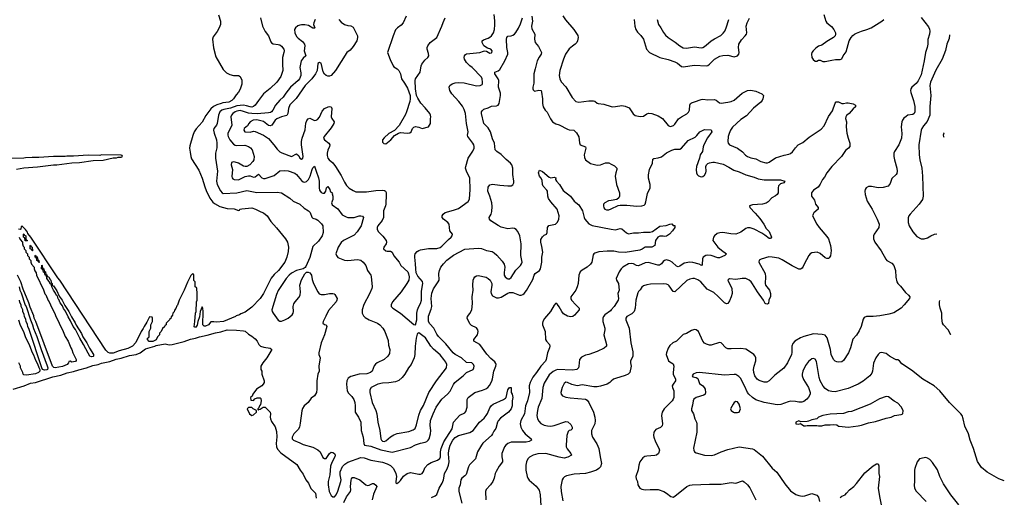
# Model space of a CAD drawing. Header units: inches. Extents: x 1771504 to 1971212, y 471788 to 643615.
# Tile 551 of 587: x 1942840 to 1954758, y 532599 to 538388. Entities that reach past the tile are written whole.
import ezdxf

# ---------------------------------------------------------------- set-up
doc = ezdxf.new("R2010")
doc.units = ezdxf.units.IN
doc.header["$MEASUREMENT"] = 0
doc.layers.add('B9543', color=7, linetype='Continuous')
doc.layers.add('B9553', color=7, linetype='Continuous')

msp = doc.modelspace()

# ---------------------------------------------------------------- linework, layer by layer
at = {"layer": 'B9543', "color": 5}
for points, elevation in [([(1945248, 538448), (1945269, 538370), (1945269, 538330), (1945254, 538290), (1945230, 538245), (1945180, 538180), (1945172, 538150), (1945185, 538045), (1945216, 537936), (1945303, 537783), (1945343, 537743), (1945383, 537723), (1945430, 537711), (1945490, 537711), (1945510, 537698), (1945530, 537654), (1945530, 537608), (1945510, 537544), (1945490, 537510), (1945462, 537478), (1945430, 537430), (1945407, 537410), (1945370, 537387), (1945300, 537380), (1945279, 537370), (1945226, 537354), (1945185, 537335), (1945154, 537306), (1945095, 537225), (1945050, 537145), (1944977, 537063), (1944953, 537027), (1944935, 536985), (1944900, 536860), (1944897, 536830), (1944902, 536782), (1944910, 536730), (1944921, 536700), (1945010, 536563), (1945050, 536466), (1945080, 536360), (1945097, 536317), (1945143, 536223), (1945177, 536177), (1945199, 536159), (1945264, 536124), (1945350, 536100), (1945435, 536095), (1945490, 536074), (1945502, 536078), (1945506, 536090), (1945530, 536095), (1945650, 536106), (1945696, 536090), (1945757, 536057), (1945790, 536047), (1945836, 536010), (1945880, 535940), (1945950, 535864), (1946058, 535730), (1946080, 535690), (1946094, 535630), (1946090, 535578), (1946074, 535510), (1946048, 535450), (1945974, 535350), (1945921, 535299), (1945884, 535256), (1945793, 535070), (1945750, 535009), (1945650, 534904), (1945570, 534845), (1945518, 534822), (1945502, 534810), (1945461, 534799), (1945451, 534790), (1945305, 534730), (1945222, 534722), (1945190, 534728), (1945153, 534727), (1945126, 534690), (1945090, 534675), (1945074, 534674), (1945057, 534690), (1945062, 534850), (1945058, 534890), (1945050, 534906), (1945025, 534850), (1945015, 534785), (1944998, 534730), (1944990, 534686), (1944970, 534658), (1944950, 534666), (1944962, 534730), (1944969, 534831), (1944975, 534850), (1944982, 534970), (1944988, 534990), (1944988, 535070), (1944986, 535130), (1944982, 535142), (1944966, 535150), (1944966, 535210), (1944948, 535228), (1944946, 535290), (1944942, 535302), (1944930, 535306), (1944910, 535286), (1944870, 535206), (1944831, 535110), (1944771, 534990), (1944751, 534929), (1944741, 534919), (1944730, 534886), (1944712, 534868), (1944710, 534846), (1944694, 534830), (1944690, 534806), (1944673, 534787), (1944670, 534766), (1944658, 534762), (1944654, 534750), (1944614, 534710), (1944614, 534690), (1944598, 534682), (1944593, 534667), (1944570, 534646), (1944554, 534610), (1944533, 534587), (1944532, 534568), (1944510, 534546), (1944490, 534508), (1944451, 534489), (1944409, 534489), (1944386, 534510), (1944386, 534530), (1944402, 534538), (1944406, 534550), (1944407, 534607), (1944426, 534650), (1944426, 534690), (1944436, 534704), (1944446, 534730), (1944446, 534770), (1944442, 534782), (1944410, 534786), (1944380, 534720), (1944345, 534670), (1944336, 534644), (1944312, 534610), (1944244, 534476), (1944207, 534430), (1944150, 534402), (1944045, 534375), (1943970, 534348), (1943930, 534345), (1943910, 534353), (1943884, 534384), (1943324, 535230), (1943300, 535260), (1942974, 535754), (1942938, 535798), (1942934, 535814), (1942910, 535846), (1942870, 535886), (1942858, 535882), (1942854, 535850), (1942850, 535846), (1942827, 535847)], 220), ([(1945754, 538410), (1945781, 538310), (1945810, 538245), (1945850, 538190), (1945880, 538120), (1945890, 538107), (1945910, 538096), (1945968, 538088), (1945990, 538081), (1946010, 538067), (1946036, 538030), (1946040, 538010), (1946037, 537990), (1946021, 537930), (1946020, 537850), (1946024, 537770), (1946000, 537700), (1945952, 537630), (1945870, 537552), (1945792, 537490), (1945730, 537410), (1945692, 537350), (1945670, 537334), (1945650, 537329), (1945630, 537331), (1945585, 537345), (1945550, 537350), (1945470, 537344), (1945390, 537316), (1945310, 537299), (1945287, 537290), (1945263, 537270), (1945247, 537230), (1945230, 537130), (1945222, 537110), (1945191, 537070), (1945187, 537050), (1945193, 537013), (1945221, 536930), (1945227, 536890), (1945226, 536834), (1945209, 536770), (1945211, 536709), (1945234, 536550), (1945221, 536430), (1945231, 536390), (1945270, 536313), (1945289, 536289), (1945303, 536283), (1945470, 536289), (1945590, 536316), (1945710, 536292), (1945956, 536296), (1946010, 536290), (1946110, 536226), (1946150, 536187), (1946230, 536150), (1946283, 536103), (1946334, 536070), (1946356, 536050), (1946376, 535995), (1946390, 535983), (1946430, 535970), (1946450, 535956), (1946493, 535913), (1946508, 535890), (1946513, 535810), (1946501, 535770), (1946456, 535704), (1946390, 535638), (1946354, 535506), (1946302, 535398), (1946294, 535386), (1946270, 535370), (1946190, 535347), (1946130, 535314), (1946101, 535290), (1946067, 535250), (1945970, 535105), (1945950, 535057), (1945893, 534870), (1945895, 534850), (1945907, 534830), (1945968, 534748), (1945990, 534735), (1946010, 534735), (1946050, 534750), (1946090, 534772), (1946139, 534810), (1946152, 534830), (1946156, 534850), (1946150, 534910), (1946157, 534943), (1946173, 534970), (1946218, 535022), (1946233, 535050), (1946239, 535090), (1946231, 535170), (1946250, 535235), (1946290, 535306), (1946313, 535327), (1946330, 535327), (1946350, 535321), (1946365, 535305), (1946373, 535290), (1946381, 535241), (1946395, 535190), (1946448, 535088), (1946466, 535066), (1946490, 535058), (1946530, 535057), (1946590, 535069), (1946630, 535070), (1946646, 535065), (1946656, 535056), (1946682, 535010), (1946679, 534990), (1946670, 534967), (1946577, 534863), (1946547, 534793), (1946513, 534730), (1946511, 534710), (1946530, 534695), (1946550, 534690), (1946556, 534670), (1946529, 534570), (1946490, 534470), (1946459, 534350), (1946459, 534330), (1946478, 534290), (1946461, 534190), (1946467, 534130), (1946448, 534090), (1946436, 534010), (1946438, 533910), (1946432, 533868), (1946410, 533830), (1946370, 533799), (1946330, 533750), (1946284, 533710), (1946263, 533677), (1946254, 533646), (1946237, 533497), (1946227, 533450), (1946210, 533420), (1946160, 533370), (1946139, 533330), (1946139, 533310), (1946155, 533290), (1946230, 533260), (1946270, 533238), (1946387, 533207), (1946450, 533176), (1946476, 533150), (1946510, 533083), (1946530, 533068), (1946550, 533071), (1946590, 533131), (1946610, 533145), (1946630, 533144), (1946651, 533130), (1946659, 533110), (1946654, 533090), (1946619, 533021), (1946603, 532977), (1946594, 532870), (1946574, 532790), (1946575, 532750), (1946586, 532670), (1946610, 532622), (1946630, 532606), (1946650, 532605), (1946670, 532630), (1946690, 532675), (1946728, 532790), (1946730, 532810), (1946719, 532870), (1946720, 532910), (1946748, 532972), (1946777, 533003), (1946810, 533025), (1946970, 533081), (1947010, 533078), (1947089, 533049), (1947230, 533025), (1947290, 533007), (1947330, 532985), (1947365, 532950), (1947394, 532890), (1947400, 532850), (1947391, 532790), (1947394, 532774), (1947406, 532766), (1947430, 532783), (1947450, 532805), (1947486, 532854), (1947530, 532890), (1947570, 532902), (1947670, 532880), (1947690, 532880), (1947710, 532890), (1947727, 532913), (1947744, 532956), (1947782, 532998), (1947819, 533021), (1947896, 533050), (1947924, 533070), (1947933, 533090), (1947932, 533150), (1947943, 533190), (1947975, 533270), (1948074, 533430), (1948090, 533510), (1948166, 533594), (1948230, 533624), (1948242, 533638), (1948257, 533690), (1948256, 533784), (1948270, 533809), (1948350, 533868), (1948443, 533897), (1948484, 533916), (1948508, 533932), (1948525, 533955), (1948554, 534006), (1948564, 534036), (1948579, 534130), (1948604, 534190), (1948607, 534210), (1948603, 534223), (1948590, 534241), (1948541, 534281), (1948494, 534334), (1948410, 534450), (1948336, 534490), (1948339, 534510), (1948381, 534570), (1948389, 534610), (1948385, 534630), (1948370, 534653), (1948310, 534683), (1948290, 534700), (1948255, 534770), (1948259, 534790), (1948290, 534826), (1948312, 534870), (1948321, 534950), (1948317, 535030), (1948331, 535110), (1948325, 535170), (1948330, 535230), (1948336, 535250), (1948350, 535271), (1948370, 535285), (1948390, 535288), (1948486, 535266), (1948512, 535252), (1948536, 535230), (1948554, 535190), (1948557, 535170), (1948543, 535090), (1948546, 535070), (1948563, 535043), (1948610, 535018), (1948635, 535015), (1948670, 535023), (1948750, 535074), (1948770, 535081), (1948810, 535081), (1948890, 535050), (1948910, 535048), (1948930, 535056), (1948947, 535070), (1948974, 535106), (1949050, 535241), (1949067, 535293), (1949080, 535310), (1949134, 535350), (1949144, 535370), (1949160, 535450), (1949162, 535510), (1949172, 535570), (1949160, 535640), (1949147, 535690), (1949150, 535722), (1949170, 535758), (1949190, 535778), (1949215, 535790), (1949224, 535810), (1949229, 535870), (1949246, 535894), (1949326, 535910), (1949350, 535932), (1949365, 535970), (1949369, 536010), (1949345, 536090), (1949270, 536180), (1949242, 536222), (1949231, 536250), (1949228, 536308), (1949222, 536322), (1949175, 536370), (1949167, 536390), (1949163, 536443), (1949150, 536470), (1949133, 536490), (1949119, 536530), (1949130, 536562), (1949170, 536546), (1949250, 536479), (1949270, 536473), (1949310, 536479), (1949330, 536471), (1949327, 536450), (1949336, 536430), (1949376, 536390), (1949419, 536319), (1949508, 536250), (1949551, 536190), (1949570, 536171), (1949610, 536145), (1949654, 536070), (1949673, 535990), (1949682, 535970), (1949730, 535915), (1949770, 535893), (1950000, 535850)], 240), ([(1946418, 538390), (1946399, 538350), (1946397, 538330), (1946413, 538290), (1946410, 538285), (1946390, 538284), (1946335, 538315), (1946290, 538324), (1946250, 538325), (1946230, 538323), (1946207, 538313), (1946179, 538290), (1946168, 538270), (1946172, 538230), (1946190, 538185), (1946210, 538162), (1946263, 538123), (1946286, 538090), (1946290, 538070), (1946282, 538010), (1946302, 537950), (1946270, 537922), (1946246, 537890), (1946232, 537810), (1946244, 537744), (1946244, 537710), (1946226, 537670), (1946210, 537650), (1946118, 537570), (1946062, 537498), (1946030, 537449), (1945989, 537411), (1945935, 537350), (1945904, 537290), (1945889, 537271), (1945876, 537264), (1945850, 537257), (1945713, 537247), (1945649, 537249), (1945610, 537255), (1945550, 537276), (1945510, 537285), (1945470, 537279), (1945448, 537270), (1945418, 537250), (1945402, 537230), (1945395, 537210), (1945406, 537110), (1945361, 537010), (1945358, 536990), (1945362, 536970), (1945383, 536930), (1945430, 536877), (1945450, 536866), (1945470, 536863), (1945565, 536865), (1945609, 536849), (1945633, 536833), (1945654, 536810), (1945680, 536730), (1945675, 536690), (1945664, 536670), (1945625, 536630), (1945590, 536610), (1945570, 536608), (1945550, 536613), (1945490, 536648), (1945450, 536662), (1945430, 536665), (1945405, 536655), (1945401, 536630), (1945415, 536570), (1945408, 536488), (1945410, 536470), (1945419, 536459), (1945438, 536450), (1945490, 536447), (1945570, 536486), (1945610, 536496), (1945630, 536494), (1945670, 536479), (1945690, 536483), (1945730, 536514), (1945771, 536471), (1945790, 536462), (1945810, 536463), (1945919, 536501), (1945990, 536555), (1946050, 536561), (1946090, 536555), (1946170, 536527), (1946190, 536510), (1946250, 536439), (1946270, 536423), (1946290, 536420), (1946310, 536427), (1946335, 536450), (1946355, 536490), (1946379, 536570), (1946390, 536593), (1946410, 536611), (1946428, 536550), (1946458, 536470), (1946464, 536430), (1946464, 536350), (1946470, 536321), (1946490, 536295), (1946510, 536284), (1946530, 536286), (1946547, 536310), (1946555, 536350), (1946570, 536365), (1946596, 536330), (1946598, 536310), (1946625, 536285), (1946623, 536277), (1946630, 536250), (1946629, 536210), (1946613, 536170), (1946623, 536143), (1946690, 536096), (1946744, 536024), (1946790, 535997), (1946811, 535991), (1946850, 535989), (1946890, 535992), (1946950, 536009), (1946970, 536010), (1946990, 536007), (1947003, 535990), (1946973, 535890), (1946925, 535815), (1946890, 535778), (1946759, 535710), (1946733, 535687), (1946696, 535630), (1946668, 535550), (1946673, 535530), (1946690, 535506), (1946770, 535474), (1946810, 535470), (1946930, 535481), (1946970, 535473), (1946998, 535450), (1947031, 535410), (1947051, 535350), (1947090, 535291), (1947095, 535275), (1947108, 535150), (1947104, 535130), (1947075, 535065), (1947004, 534936), (1946984, 534870), (1946984, 534830), (1947000, 534800), (1947020, 534780), (1947070, 534750), (1947173, 534710), (1947198, 534690), (1947234, 534650), (1947260, 534610), (1947301, 534499), (1947305, 534445), (1947321, 534390), (1947316, 534344), (1947297, 534310), (1947250, 534270), (1947169, 534231), (1947147, 534213), (1947129, 534191), (1947105, 534130), (1947086, 534114), (1947043, 534097), (1946950, 534091), (1946850, 534063), (1946817, 534043), (1946800, 534010), (1946794, 533970), (1946803, 533890), (1946820, 533860), (1946861, 533821), (1946884, 533784), (1946895, 533750), (1946900, 533710), (1946899, 533630), (1946942, 533570), (1946970, 533510), (1946975, 533410), (1946997, 533330), (1947004, 533250), (1947013, 533233), (1947090, 533218), (1947213, 533173), (1947350, 533148), (1947570, 533202), (1947630, 533234), (1947690, 533254), (1947750, 533266), (1947770, 533275), (1947786, 533290), (1947798, 533310), (1947814, 533370), (1947816, 533410), (1947809, 533470), (1947814, 533530), (1947844, 533610), (1947882, 533690), (1947951, 533789), (1948019, 533850), (1948050, 533886), (1948092, 533968), (1948109, 533991), (1948130, 534012), (1948209, 534071), (1948250, 534111), (1948329, 534150), (1948339, 534170), (1948340, 534190), (1948334, 534210), (1948313, 534230), (1948250, 534232), (1948188, 534290), (1948111, 534331), (1948086, 534350), (1947999, 534459), (1947908, 534550), (1947890, 534575), (1947854, 534650), (1947803, 534703), (1947789, 534729), (1947787, 534793), (1947821, 534879), (1947829, 534910), (1947821, 535010), (1947830, 535073), (1947850, 535127), (1947907, 535210), (1947916, 535230), (1947915, 535310), (1947922, 535350), (1947938, 535390), (1947968, 535430), (1948010, 535474), (1948090, 535535), (1948230, 535607), (1948390, 535619), (1948430, 535613), (1948490, 535591), (1948558, 535578), (1948584, 535564), (1948614, 535534), (1948681, 535461), (1948704, 535424), (1948712, 535390), (1948703, 535323), (1948706, 535290), (1948716, 535270), (1948739, 535250), (1948750, 535246), (1948770, 535249), (1948790, 535264), (1948847, 535353), (1948902, 535410), (1948915, 535430), (1948922, 535450), (1948906, 535530), (1948909, 535670), (1948895, 535770), (1948870, 535820), (1948850, 535843), (1948830, 535857), (1948810, 535861), (1948750, 535853), (1948670, 535874), (1948632, 535892), (1948544, 535950), (1948527, 535970), (1948524, 535990), (1948546, 536030), (1948556, 536064), (1948558, 536122), (1948554, 536170), (1948531, 536250), (1948507, 536310), (1948510, 536358), (1948530, 536387), (1948564, 536395), (1948650, 536382), (1948750, 536373), (1948790, 536376), (1948810, 536387), (1948821, 536410), (1948823, 536430), (1948811, 536510), (1948811, 536590), (1948798, 536630), (1948782, 536650), (1948730, 536692), (1948670, 536754), (1948615, 536790), (1948594, 536810), (1948589, 536890), (1948564, 536944), (1948539, 537030), (1948510, 537076), (1948459, 537130), (1948428, 537252), (1948430, 537270), (1948437, 537283), (1948457, 537303), (1948510, 537319), (1948550, 537340), (1948610, 537343), (1948630, 537350), (1948642, 537370), (1948661, 537470), (1948658, 537498), (1948637, 537570), (1948640, 537650), (1948631, 537671), (1948591, 537730), (1948590, 537750), (1948630, 537769), (1948650, 537785), (1948713, 537890), (1948747, 537970), (1948748, 537990), (1948735, 538050), (1948734, 538150), (1948738, 538170), (1948750, 538187), (1948790, 538191), (1948810, 538199), (1948828, 538212), (1948846, 538234), (1948877, 538283), (1948904, 538336), (1948926, 538410)], 260), ([(1946702, 538390), (1946730, 538357), (1946770, 538328), (1946810, 538316), (1946850, 538312), (1946875, 538295), (1946902, 538250), (1946927, 538190), (1946931, 538170), (1946919, 538130), (1946878, 538062), (1946841, 538019), (1946800, 537990), (1946663, 537770), (1946610, 537712), (1946590, 537704), (1946570, 537704), (1946550, 537711), (1946530, 537727), (1946515, 537755), (1946490, 537859), (1946470, 537870), (1946450, 537856), (1946442, 537770), (1946422, 537730), (1946377, 537670), (1946330, 537628), (1946295, 537590), (1946187, 537433), (1946110, 537354), (1946093, 537310), (1946084, 537250), (1946072, 537228), (1946010, 537212), (1945953, 537187), (1945934, 537170), (1945891, 537110), (1945870, 537101), (1945850, 537105), (1945790, 537152), (1945710, 537173), (1945666, 537170), (1945630, 537148), (1945613, 537130), (1945598, 537102), (1945559, 537070), (1945554, 537050), (1945564, 537030), (1945570, 537027), (1945630, 537023), (1945670, 537035), (1945690, 537034), (1945790, 536989), (1945850, 536948), (1945918, 536870), (1945957, 536817), (1945988, 536788), (1946014, 536774), (1946130, 536730), (1946190, 536761), (1946217, 536737), (1946231, 536710), (1946250, 536697), (1946269, 536710), (1946272, 536730), (1946251, 536870), (1946250, 536910), (1946258, 536950), (1946294, 537054), (1946305, 537135), (1946316, 537164), (1946330, 537188), (1946350, 537195), (1946410, 537167), (1946430, 537169), (1946444, 537176), (1946470, 537205), (1946502, 537278), (1946528, 537310), (1946573, 537333), (1946590, 537336), (1946610, 537330), (1946618, 537310), (1946612, 537210), (1946618, 537190), (1946646, 537150), (1946644, 537130), (1946610, 537076), (1946526, 536970), (1946519, 536950), (1946531, 536930), (1946583, 536890), (1946593, 536870), (1946590, 536850), (1946570, 536806), (1946561, 536770), (1946561, 536741), (1946569, 536709), (1946585, 536690), (1946630, 536653), (1946664, 536610), (1946730, 536500), (1946770, 536418), (1946797, 536377), (1946830, 536347), (1946877, 536317), (1946910, 536303), (1946930, 536300), (1947037, 536303), (1947150, 536318), (1947230, 536322), (1947256, 536316), (1947268, 536308), (1947274, 536294), (1947277, 536270), (1947273, 536150), (1947269, 536130), (1947244, 536070), (1947244, 535990), (1947228, 535952), (1947177, 535890), (1947168, 535870), (1947168, 535850), (1947181, 535821), (1947234, 535766), (1947274, 535710), (1947279, 535690), (1947276, 535670), (1947248, 535630), (1947242, 535610), (1947270, 535586), (1947290, 535581), (1947330, 535581), (1947349, 535569), (1947367, 535527), (1947433, 535450), (1947454, 535410), (1947539, 535330), (1947548, 535308), (1947555, 535270), (1947549, 535230), (1947527, 535190), (1947456, 535090), (1947354, 534970), (1947336, 534930), (1947337, 534910), (1947343, 534903), (1947356, 534890), (1947449, 534830), (1947610, 534695), (1947630, 534691), (1947648, 534750), (1947648, 534830), (1947655, 534870), (1947670, 534910), (1947691, 534949), (1947703, 534990), (1947703, 535097), (1947720, 535190), (1947715, 535215), (1947659, 535279), (1947641, 535321), (1947634, 535370), (1947633, 535430), (1947621, 535510), (1947622, 535530), (1947629, 535550), (1947650, 535579), (1947670, 535592), (1947690, 535598), (1947790, 535616), (1947890, 535616), (1947930, 535627), (1947950, 535641), (1948030, 535724), (1948061, 535750), (1948076, 535770), (1948077, 535790), (1948048, 535828), (1948038, 535910), (1948024, 535930), (1947968, 535970), (1947955, 535990), (1947954, 536010), (1947965, 536030), (1947990, 536050), (1948090, 536079), (1948150, 536101), (1948270, 536184), (1948286, 536214), (1948293, 536330), (1948288, 536468), (1948247, 536550), (1948238, 536590), (1948239, 536610), (1948267, 536710), (1948326, 536794), (1948341, 536830), (1948342, 536850), (1948338, 536870), (1948327, 536890), (1948263, 536970), (1948260, 536990), (1948267, 537030), (1948266, 537050), (1948250, 537130), (1948237, 537250), (1948219, 537299), (1948199, 537339), (1948156, 537396), (1948070, 537490), (1948048, 537530), (1948039, 537570), (1948048, 537590), (1948075, 537610), (1948110, 537623), (1948150, 537627), (1948222, 537622), (1948370, 537585), (1948412, 537588), (1948437, 537603), (1948442, 537610), (1948444, 537630), (1948439, 537670), (1948431, 537690), (1948315, 537810), (1948287, 537830), (1948250, 537867), (1948223, 537910), (1948219, 537930), (1948224, 537950), (1948235, 537965), (1948250, 537973), (1948410, 537988), (1948453, 538007), (1948470, 538009), (1948490, 538004), (1948530, 537983), (1948550, 537984), (1948557, 537990), (1948559, 538010), (1948541, 538030), (1948502, 538042), (1948457, 538070), (1948436, 538110), (1948437, 538130), (1948455, 538145), (1948510, 538162), (1948530, 538174), (1948550, 538192), (1948575, 538230), (1948588, 538270), (1948593, 538327), (1948593, 538373), (1948583, 538450)], 280), ([(1947517, 538430), (1947483, 538350), (1947459, 538321), (1947414, 538290), (1947390, 538265), (1947359, 538190), (1947294, 537990), (1947325, 537905), (1947361, 537830), (1947370, 537815), (1947410, 537791), (1947430, 537770), (1947450, 537730), (1947461, 537670), (1947498, 537618), (1947536, 537556), (1947565, 537470), (1947568, 537430), (1947563, 537397), (1947524, 537270), (1947510, 537239), (1947433, 537107), (1947375, 537045), (1947310, 537009), (1947250, 536954), (1947231, 536930), (1947230, 536905), (1947246, 536886), (1947270, 536885), (1947332, 536930), (1947376, 536984), (1947426, 537014), (1947450, 537019), (1947530, 537013), (1947562, 537018), (1947577, 537030), (1947596, 537070), (1947610, 537084), (1947630, 537094), (1947670, 537087), (1947710, 537067), (1947790, 537091), (1947811, 537129), (1947812, 537188), (1947816, 537210), (1947814, 537230), (1947804, 537250), (1947750, 537320), (1947696, 537376), (1947658, 537438), (1947644, 537470), (1947631, 537551), (1947628, 537650), (1947633, 537670), (1947687, 537750), (1947698, 537830), (1947707, 537850), (1947744, 537896), (1947782, 537930), (1947792, 537948), (1947790, 537977), (1947772, 538030), (1947772, 538050), (1947780, 538070), (1947810, 538110), (1947890, 538170), (1947950, 538310), (1947965, 538355), (1947992, 538410)], 320), ([(1949040, 538430), (1949047, 538370), (1949036, 538310), (1949038, 538278), (1949076, 538210), (1949071, 538150), (1949081, 538110), (1949121, 538061), (1949156, 537990), (1949151, 537970), (1949126, 537934), (1949104, 537890), (1949081, 537790), (1949062, 537730), (1949063, 537617), (1949051, 537570), (1949051, 537550), (1949056, 537536), (1949070, 537523), (1949125, 537535), (1949151, 537530), (1949158, 537510), (1949168, 537430), (1949168, 537370), (1949176, 537330), (1949202, 537290), (1949225, 537265), (1949264, 537184), (1949290, 537150), (1949330, 537125), (1949370, 537114), (1949470, 537062), (1949490, 537054), (1949549, 537049), (1949578, 537018), (1949607, 536967), (1949616, 536896), (1949624, 536870), (1949688, 536848), (1949692, 536830), (1949672, 536750), (1949677, 536717), (1949690, 536690), (1949750, 536646), (1949830, 536623), (1949870, 536627), (1949930, 536653), (1949970, 536653), (1950000, 536638)], 260), ([(1949416, 538436), (1949446, 538386), (1949548, 538270), (1949596, 538196), (1949599, 538170), (1949593, 538130), (1949583, 538110), (1949565, 538090), (1949530, 538068), (1949490, 538033), (1949445, 537970), (1949421, 537910), (1949377, 537770), (1949370, 537710), (1949380, 537670), (1949396, 537636), (1949450, 537572), (1949526, 537446), (1949570, 537397), (1949610, 537388), (1949730, 537406), (1949786, 537406), (1949801, 537401), (1949830, 537375), (1949842, 537370), (1949910, 537363), (1950000, 537336)], 280), ([(1942802, 536578), (1942890, 536593), (1943056, 536604), (1943250, 536627), (1943290, 536627), (1943470, 536651), (1943565, 536655), (1943730, 536681), (1943850, 536686), (1943973, 536713), (1944010, 536714), (1944030, 536722), (1944070, 536722), (1944086, 536730), (1944082, 536742), (1944070, 536746), (1943830, 536749), (1943810, 536742), (1943670, 536744), (1943490, 536734), (1943410, 536734), (1943390, 536729), (1943250, 536729), (1943070, 536719), (1942990, 536719), (1942910, 536715), (1942889, 536709), (1942510, 536702)], 220), ([(1950000, 536198), (1949968, 536192), (1949921, 536170), (1949908, 536152), (1949905, 536130), (1949909, 536109), (1949922, 536090), (1949943, 536083), (1949970, 536083), (1950000, 536096)], 260), ([(1942834, 535750), (1942844, 535724), (1942874, 535690), (1942874, 535670), (1942884, 535644), (1942894, 535630), (1942894, 535610), (1942914, 535590), (1942914, 535570), (1942934, 535550), (1942934, 535530), (1942954, 535510), (1942954, 535490), (1942974, 535470), (1942974, 535450), (1942984, 535424), (1943014, 535390), (1943014, 535370), (1943024, 535344), (1943040, 535320), (1943042, 535290), (1943130, 535114), (1943146, 535066), (1943155, 535055), (1943186, 534986), (1943198, 534970), (1943211, 534931), (1943270, 534814), (1943278, 534790), (1943311, 534730), (1943325, 534690), (1943358, 534630), (1943391, 534550), (1943425, 534490), (1943458, 534410), (1943471, 534391), (1943485, 534350), (1943525, 534270), (1943525, 534250), (1943510, 534245), (1943470, 534239), (1943450, 534248), (1943434, 534246), (1943432, 534230), (1943413, 534210), (1943357, 534183), (1943269, 534169), (1943254, 534174), (1943239, 534190), (1943036, 534730), (1943017, 534770), (1943010, 534798), (1942965, 534905), (1942950, 534958), (1942881, 535121), (1942853, 535210), (1942815, 535290)], 220), ([(1950000, 535582), (1949950, 535583), (1949850, 535574), (1949801, 535559), (1949789, 535551), (1949782, 535538), (1949764, 535450), (1949750, 535425), (1949710, 535387), (1949648, 535352), (1949625, 535330), (1949609, 535291), (1949599, 535190), (1949588, 535150), (1949571, 535109), (1949512, 535030), (1949511, 535010), (1949518, 534990), (1949570, 534930), (1949614, 534890), (1949613, 534870), (1949555, 534805), (1949535, 534790), (1949510, 534785), (1949470, 534793), (1949423, 534823), (1949402, 534850), (1949370, 534909), (1949350, 534937), (1949330, 534952), (1949310, 534929), (1949267, 534853), (1949192, 534768), (1949173, 534730), (1949168, 534710), (1949170, 534690), (1949200, 534610), (1949206, 534510), (1949215, 534490), (1949253, 534450), (1949256, 534430), (1949252, 534410), (1949230, 534350), (1949213, 534270), (1949204, 534250), (1949150, 534187), (1949097, 534110), (1949050, 534056), (1949018, 533990), (1949007, 533950), (1949011, 533869), (1948987, 533770), (1948964, 533710), (1948950, 533612), (1948908, 533530), (1948897, 533490), (1948905, 533450), (1948928, 533408), (1948959, 533370), (1949031, 533310), (1949037, 533290), (1949005, 533275), (1948971, 533269), (1948790, 533266), (1948750, 533252), (1948723, 533230), (1948708, 533210), (1948678, 533130), (1948676, 533090), (1948686, 533050), (1948683, 533030), (1948642, 532978), (1948606, 532914), (1948597, 532890), (1948584, 532830), (1948567, 532790), (1948540, 532750), (1948487, 532693), (1948478, 532670), (1948484, 532570)], 240), ([(1942832, 535152), (1942842, 535110), (1942857, 535077), (1942906, 534926), (1942918, 534910), (1942971, 534750), (1942996, 534690), (1943007, 534647), (1943046, 534550), (1943099, 534390), (1943173, 534193), (1943179, 534170), (1943177, 534150), (1943170, 534145), (1943142, 534142), (1943118, 534150), (1943108, 534168), (1942955, 534635), (1942938, 534670), (1942935, 534695), (1942918, 534730), (1942915, 534755), (1942898, 534790), (1942895, 534815), (1942878, 534850), (1942878, 534870), (1942858, 534910), (1942858, 534930), (1942840, 534960), (1942838, 534990)], 220), ([(1950000, 534871), (1949990, 534860), (1949923, 534810), (1949907, 534790), (1949899, 534770), (1949898, 534730), (1949923, 534650), (1949924, 534630), (1949912, 534570), (1949943, 534450), (1949943, 534430), (1949915, 534405), (1949830, 534365), (1949730, 534330), (1949690, 534324), (1949641, 534299), (1949616, 534270), (1949610, 534190), (1949604, 534170), (1949583, 534150), (1949530, 534139), (1949350, 534147), (1949330, 534142), (1949296, 534124), (1949250, 534083), (1949190, 533981), (1949174, 533930), (1949162, 533798), (1949117, 533690), (1949107, 533650), (1949100, 533590), (1949108, 533550), (1949123, 533523), (1949150, 533496), (1949190, 533473), (1949230, 533464), (1949270, 533461), (1949310, 533468), (1949450, 533517), (1949474, 533514), (1949510, 533480), (1949527, 533450), (1949526, 533430), (1949510, 533412), (1949492, 533408), (1949481, 533399), (1949470, 533374), (1949463, 533350), (1949454, 533230), (1949456, 533210), (1949465, 533185), (1949511, 533130), (1949518, 533110), (1949475, 533085), (1949430, 533075), (1949370, 533086), (1949210, 533129), (1949110, 533126), (1949054, 533110), (1949012, 533088), (1948990, 533066), (1948974, 533030), (1948968, 532990), (1948968, 532930), (1948983, 532850), (1948991, 532830), (1949007, 532807), (1949090, 532735), (1949126, 532686), (1949142, 532630), (1949152, 532432)], 260), ([(1942825, 534750), (1942847, 534687), (1942885, 534610), (1942906, 534550), (1942958, 534438), (1942990, 534354), (1943006, 534326), (1943030, 534262), (1943056, 534216), (1943070, 534174), (1943085, 534150), (1943083, 534130), (1943067, 534110), (1943030, 534095), (1942921, 534081), (1942890, 534084), (1942882, 534090), (1942878, 534110), (1942849, 534169), (1942848, 534190), (1942828, 534230)], 220), ([(1942761, 533910), (1942893, 533950), (1942970, 533981), (1943030, 533992), (1943241, 534059), (1943339, 534081), (1943413, 534107), (1943490, 534123), (1943554, 534146), (1943650, 534169), (1943725, 534195), (1943790, 534208), (1943830, 534225), (1943930, 534245), (1944007, 534273), (1944070, 534284), (1944170, 534320), (1944249, 534330), (1944298, 534350), (1944363, 534397), (1944477, 534430), (1944490, 534438), (1944601, 534459), (1944651, 534449), (1944685, 534450), (1944829, 534489), (1944906, 534515), (1944970, 534528), (1945015, 534545), (1945110, 534564), (1945210, 534593), (1945276, 534604), (1945350, 534628), (1945466, 534626), (1945550, 534618), (1945570, 534613), (1945610, 534576), (1945650, 534554), (1945690, 534522), (1945716, 534490), (1945733, 534453), (1945753, 534433), (1945797, 534417), (1945870, 534407), (1945891, 534390), (1945830, 534289), (1945783, 534230), (1945759, 534190), (1945758, 534150), (1945771, 534130), (1945771, 534090), (1945799, 534010), (1945799, 533990), (1945787, 533970), (1945769, 533951), (1945706, 533910), (1945662, 533850), (1945653, 533827), (1945634, 533810), (1945638, 533778), (1945670, 533774), (1945687, 533793), (1945716, 533804), (1945750, 533805), (1945758, 533798), (1945762, 533770), (1945754, 533726), (1945744, 533710), (1945736, 533684), (1945722, 533670), (1945722, 533662), (1945730, 533654), (1945735, 533665), (1945750, 533667), (1945776, 533684), (1945789, 533690), (1945810, 533691), (1945871, 533630), (1945877, 533610), (1945873, 533570), (1945876, 533550), (1945890, 533518), (1945933, 533453), (1945950, 533398), (1945953, 533333), (1945944, 533250), (1945950, 533210), (1945962, 533182), (1946000, 533140), (1946196, 532996), (1946234, 532930), (1946270, 532880), (1946304, 532810), (1946335, 532770), (1946365, 532705), (1946420, 532650), (1946430, 532590)], 220), ([(1950000, 534005), (1949982, 533990), (1949950, 533970), (1949870, 533947), (1949830, 533939), (1949790, 533939), (1949650, 533963), (1949590, 533952), (1949570, 533953), (1949525, 533965), (1949470, 533990), (1949450, 533993), (1949430, 533978), (1949405, 533930), (1949390, 533870), (1949396, 533850), (1949411, 533830), (1949450, 533814), (1949505, 533805), (1949689, 533789), (1949710, 533775), (1949728, 533748), (1949787, 533630), (1949803, 533570), (1949806, 533530), (1949801, 533490), (1949763, 533410), (1949763, 533370), (1949774, 533330), (1949826, 533246), (1949852, 533190), (1949865, 533090), (1949883, 533010), (1949870, 532968), (1949850, 532948), (1949820, 532930), (1949750, 532904), (1949690, 532888), (1949550, 532878), (1949460, 532860), (1949433, 532847), (1949418, 532830), (1949408, 532810), (1949397, 532770), (1949392, 532730), (1949393, 532670), (1949415, 532555)], 280), ([(1947823, 532597), (1947870, 532616), (1947890, 532632), (1947916, 532710), (1947952, 532770), (1947970, 532810), (1947976, 532830), (1947983, 532890), (1948015, 532945), (1948032, 532988), (1948039, 533030), (1948032, 533128), (1948036, 533170), (1948051, 533230), (1948081, 533290), (1948110, 533325), (1948150, 533349), (1948290, 533384), (1948330, 533409), (1948404, 533510), (1948461, 533559), (1948488, 533592), (1948503, 533617), (1948530, 533683), (1948550, 533712), (1948570, 533730), (1948695, 533785), (1948720, 533800), (1948729, 533811), (1948750, 533902), (1948770, 533932), (1948790, 533932), (1948791, 533870), (1948803, 533850), (1948810, 533810), (1948802, 533770), (1948802, 533710), (1948790, 533670), (1948756, 533630), (1948661, 533559), (1948633, 533527), (1948622, 533510), (1948605, 533435), (1948579, 533401), (1948565, 533370), (1948551, 533350), (1948446, 533254), (1948429, 533231), (1948382, 533150), (1948356, 533064), (1948286, 532994), (1948274, 532970), (1948245, 532875), (1948230, 532858), (1948190, 532830), (1948180, 532810), (1948171, 532750), (1948157, 532710), (1948157, 532670), (1948192, 532530)], 220), ([(1946763, 532537), (1946795, 532605), (1946844, 532670), (1946848, 532690), (1946846, 532730), (1946851, 532809), (1946856, 532824), (1946865, 532835), (1946870, 532839), (1946890, 532838), (1946958, 532810), (1947030, 532751), (1947050, 532743), (1947070, 532745), (1947110, 532767), (1947126, 532766), (1947150, 532746), (1947161, 532730), (1947122, 532638), (1947108, 532570)], 220)]:
    msp.add_lwpolyline(points, dxfattribs=dict(at, elevation=elevation))
for points, elevation in [([(1942930, 535706), (1942907, 535707), (1942902, 535742), (1942886, 535750), (1942886, 535790), (1942890, 535794), (1942898, 535778), (1942914, 535770), (1942914, 535730), (1942918, 535718), (1942934, 535710)], 220), ([(1942990, 535586), (1942982, 535602), (1942966, 535610), (1942966, 535650), (1942970, 535654), (1942978, 535638), (1942992, 535632), (1942994, 535586)], 220), ([(1943070, 535446), (1943062, 535462), (1943046, 535470), (1943042, 535502), (1943026, 535510), (1943026, 535530), (1943030, 535534), (1943038, 535518), (1943050, 535514), (1943058, 535478), (1943072, 535470), (1943074, 535446)], 220), ([(1943242, 535162), (1943250, 535162), (1943290, 535102), (1943317, 535037), (1943356, 534990), (1943385, 534925), (1943436, 534850), (1943466, 534786), (1943513, 534713), (1943524, 534684), (1943590, 534585), (1943605, 534545), (1943653, 534473), (1943685, 534405), (1943734, 534330), (1943734, 534310), (1943730, 534307), (1943710, 534301), (1943690, 534309), (1943667, 534347), (1943613, 534453), (1943567, 534527), (1943514, 534634), (1943489, 534669), (1943457, 534737), (1943426, 534786), (1943394, 534854), (1943369, 534889), (1943359, 534919), (1943330, 534958), (1943315, 534995), (1943305, 535005), (1943296, 535036), (1943285, 535045), (1943275, 535075), (1943249, 535109), (1943228, 535150), (1943222, 535182), (1943210, 535186), (1943195, 535215), (1943168, 535250), (1943166, 535286), (1943148, 535290), (1943142, 535322), (1943128, 535328), (1943122, 535362), (1943106, 535370), (1943107, 535413), (1943112, 535410), (1943118, 535378), (1943132, 535370), (1943138, 535338), (1943152, 535330), (1943158, 535298), (1943170, 535294), (1943174, 535274), (1943192, 535270), (1943205, 535245), (1943218, 535230), (1943222, 535202), (1943232, 535190), (1943234, 535170)], 220), ([(1947670, 534594), (1947654, 534586), (1947650, 534578), (1947639, 534530), (1947625, 534430), (1947624, 534330), (1947615, 534290), (1947577, 534210), (1947545, 534170), (1947502, 534090), (1947470, 534050), (1947430, 534016), (1947390, 533998), (1947310, 533987), (1947230, 533984), (1947175, 533970), (1947096, 533930), (1947078, 533902), (1947077, 533870), (1947106, 533750), (1947152, 533652), (1947165, 533610), (1947174, 533510), (1947198, 533410), (1947213, 533310), (1947220, 533290), (1947230, 533279), (1947250, 533275), (1947270, 533284), (1947327, 533333), (1947370, 533357), (1947410, 533371), (1947550, 533397), (1947604, 533416), (1947626, 533434), (1947644, 533476), (1947670, 533593), (1947692, 533650), (1947726, 533714), (1947791, 533870), (1947885, 534010), (1948007, 534170), (1948011, 534210), (1947998, 534238), (1947976, 534270), (1947928, 534328), (1947850, 534396), (1947817, 534430), (1947752, 534532)], 280), ([(1945650, 533686), (1945610, 533686), (1945594, 533670), (1945622, 533610), (1945650, 533592), (1945670, 533598), (1945708, 533630), (1945706, 533650), (1945666, 533670)], 220)]:
    msp.add_lwpolyline(points, close=True, dxfattribs=dict(at, elevation=elevation))
at = {"layer": 'B9553', "color": 5}
for points, elevation in [([(1950278, 538390), (1950284, 538310), (1950297, 538270), (1950317, 538237), (1950357, 538197), (1950389, 538150), (1950427, 538030), (1950463, 537990), (1950590, 537928), (1950690, 537906), (1950770, 537878), (1950801, 537861), (1950850, 537820), (1950870, 537815), (1951010, 537838), (1951150, 537827), (1951170, 537833), (1951190, 537849), (1951249, 537911), (1951314, 537946), (1951350, 537955), (1951410, 537959), (1951490, 537938), (1951530, 537948), (1951543, 537970), (1951548, 537990), (1951541, 538050), (1951546, 538090), (1951576, 538144), (1951622, 538190), (1951637, 538210), (1951640, 538230), (1951633, 538310), (1951645, 538350), (1951674, 538406)], 320), ([(1953750, 538415), (1953839, 538299), (1953853, 538273), (1953857, 538250), (1953853, 538210), (1953833, 538147), (1953832, 538092), (1953825, 538050), (1953805, 537990), (1953789, 537889), (1953750, 537720), (1953715, 537645), (1953690, 537615), (1953639, 537570), (1953625, 537550), (1953623, 537530), (1953627, 537507), (1953658, 537410), (1953676, 537336), (1953677, 537270), (1953667, 537250), (1953650, 537239), (1953591, 537229), (1953570, 537216), (1953544, 537196), (1953524, 537170), (1953517, 537150), (1953510, 537090), (1953517, 537010), (1953512, 536950), (1953482, 536870), (1953428, 536792), (1953419, 536770), (1953421, 536730), (1953429, 536691), (1953458, 536590), (1953462, 536550), (1953456, 536524), (1953450, 536510), (1953397, 536463), (1953377, 536403), (1953351, 536369), (1953293, 536353), (1953230, 536350), (1953150, 536366), (1953114, 536366), (1953087, 536350), (1953075, 536330), (1953070, 536310), (1953076, 536270), (1953100, 536190), (1953158, 536090), (1953220, 535970), (1953242, 535910), (1953238, 535870), (1953182, 535790), (1953175, 535770), (1953176, 535730), (1953190, 535690), (1953268, 535588), (1953324, 535484), (1953337, 535470), (1953396, 535436), (1953419, 535410), (1953440, 535350), (1953447, 535267), (1953458, 535210), (1953469, 535189), (1953500, 535160), (1953562, 535082), (1953599, 535050), (1953613, 535030), (1953612, 535008), (1953547, 534930), (1953509, 534891), (1953423, 534837), (1953362, 534818), (1953250, 534798), (1953170, 534789), (1953090, 534791), (1953063, 534777), (1953050, 534759), (1953026, 534670), (1953003, 534617), (1952970, 534565), (1952926, 534515), (1952896, 534410), (1952872, 534350), (1952810, 534259), (1952790, 534243), (1952750, 534237), (1952730, 534241), (1952709, 534250), (1952689, 534269), (1952664, 534330), (1952653, 534390), (1952613, 534533), (1952590, 534563), (1952552, 534572), (1952450, 534580), (1952330, 534550), (1952290, 534532), (1952224, 534490), (1952198, 534462), (1952188, 534430), (1952186, 534354), (1952181, 534330), (1952134, 534230), (1952090, 534165), (1951982, 534078), (1951910, 534010), (1951885, 533995), (1951850, 533995), (1951790, 534015), (1951768, 534030), (1951738, 534070), (1951726, 534110), (1951724, 534150), (1951731, 534190), (1951750, 534255), (1951751, 534291), (1951744, 534310), (1951728, 534330), (1951650, 534384), (1951630, 534393), (1951570, 534404), (1951450, 534397), (1951410, 534399), (1951389, 534409), (1951330, 534470), (1951310, 534475), (1951210, 534445), (1951190, 534444), (1951154, 534454), (1951128, 534468), (1951108, 534490), (1951056, 534610), (1951030, 534630), (1951010, 534632), (1950970, 534621), (1950910, 534585), (1950869, 534571), (1950790, 534493), (1950747, 534470), (1950710, 534441), (1950690, 534405), (1950670, 534350), (1950666, 534330), (1950695, 534255), (1950710, 534240), (1950750, 534216), (1950759, 534190), (1950748, 534110), (1950751, 534090), (1950780, 534030), (1950780, 534020), (1950779, 534010), (1950749, 533970), (1950739, 533950), (1950742, 533930), (1950756, 533890), (1950759, 533850), (1950756, 533810), (1950750, 533790), (1950737, 533770), (1950642, 533670), (1950617, 533630), (1950610, 533590), (1950622, 533490), (1950616, 533464), (1950595, 533445), (1950539, 533421), (1950514, 533390), (1950513, 533350), (1950517, 533330), (1950537, 533270), (1950577, 533197), (1950586, 533170), (1950573, 533130), (1950550, 533110), (1950530, 533105), (1950430, 533100), (1950406, 533094), (1950382, 533078), (1950348, 533028), (1950336, 532990), (1950328, 532932), (1950299, 532850), (1950303, 532823), (1950318, 532790), (1950321, 532750), (1950345, 532710), (1950370, 532699), (1950410, 532691), (1950470, 532696), (1950570, 532693), (1950636, 532670), (1950671, 532650), (1950721, 532610), (1950750, 532603), (1950770, 532613), (1950916, 532730), (1950950, 532745), (1950978, 532750), (1951190, 532760), (1951330, 532760), (1951450, 532779), (1951510, 532770), (1951590, 532798), (1951610, 532788), (1951650, 532750), (1951676, 532716), (1951750, 532570)], 320), ([(1950555, 538390), (1950572, 538330), (1950600, 538290), (1950631, 538231), (1950659, 538199), (1950690, 538172), (1950775, 538115), (1950829, 538070), (1950870, 538048), (1950910, 538043), (1951010, 538058), (1951090, 538047), (1951110, 538049), (1951130, 538061), (1951176, 538104), (1951210, 538130), (1951250, 538157), (1951325, 538195), (1951357, 538223), (1951376, 538250), (1951393, 538287), (1951423, 538390)], 340), ([(1952574, 538450), (1952596, 538370), (1952610, 538348), (1952666, 538306), (1952696, 538270), (1952715, 538230), (1952716, 538210), (1952709, 538190), (1952690, 538170), (1952610, 538123), (1952550, 538080), (1952510, 538065), (1952478, 538042), (1952445, 538010), (1952430, 537990), (1952424, 537970), (1952427, 537930), (1952443, 537903), (1952470, 537883), (1952490, 537885), (1952510, 537896), (1952530, 537898), (1952561, 537881), (1952590, 537879), (1952670, 537898), (1952715, 537905), (1952770, 537906), (1952790, 537914), (1952809, 537951), (1952843, 537997), (1952882, 538130), (1952903, 538170), (1952924, 538196), (1952946, 538214), (1952970, 538226), (1953030, 538250), (1953093, 538267), (1953145, 538290), (1953277, 538370), (1953298, 538390)], 320), ([(1954093, 538202), (1954090, 538158), (1954062, 538090), (1954047, 538013), (1954005, 537910), (1953930, 537777), (1953863, 537630), (1953857, 537590), (1953868, 537470), (1953855, 537335), (1953855, 537230), (1953826, 537154), (1953779, 537101), (1953760, 537070), (1953753, 537050), (1953722, 536870), (1953727, 536750), (1953736, 536690), (1953759, 536590), (1953769, 536490), (1953778, 536250), (1953766, 536210), (1953729, 536151), (1953618, 536030), (1953602, 536010), (1953593, 535987), (1953593, 535930), (1953606, 535890), (1953650, 535815), (1953701, 535761), (1953750, 535733), (1953790, 535731), (1953830, 535742), (1953870, 535768), (1953912, 535788), (1953940, 535792)], 340), ([(1950000, 537336), (1950010, 537333), (1950050, 537334), (1950130, 537348), (1950170, 537340), (1950218, 537318), (1950266, 537246), (1950290, 537227), (1950310, 537221), (1950350, 537214), (1950390, 537220), (1950432, 537248), (1950450, 537255), (1950490, 537250), (1950570, 537224), (1950622, 537190), (1950690, 537105), (1950715, 537095), (1950730, 537096), (1950753, 537107), (1950770, 537123), (1950815, 537185), (1950850, 537210), (1950914, 537246), (1950935, 537265), (1950948, 537290), (1950950, 537350), (1950958, 537370), (1950970, 537379), (1951010, 537390), (1951090, 537422), (1951110, 537423), (1951170, 537418), (1951250, 537421), (1951270, 537412), (1951310, 537379), (1951330, 537374), (1951410, 537386), (1951450, 537396), (1951490, 537414), (1951584, 537496), (1951648, 537530), (1951690, 537533), (1951750, 537521), (1951824, 537490), (1951843, 537470), (1951836, 537430), (1951828, 537410), (1951813, 537387), (1951724, 537316), (1951636, 537224), (1951570, 537179), (1951470, 537087), (1951444, 537050), (1951426, 537010), (1951414, 536970), (1951410, 536910), (1951414, 536890), (1951430, 536870), (1951530, 536830), (1951590, 536787), (1951627, 536747), (1951650, 536730), (1951690, 536714), (1951750, 536701), (1951810, 536669), (1951870, 536652), (1951890, 536652), (1951910, 536659), (1951990, 536712), (1952095, 536745), (1952150, 536757), (1952170, 536766), (1952194, 536786), (1952230, 536833), (1952265, 536870), (1952319, 536901), (1952395, 536965), (1952540, 537060), (1952578, 537102), (1952630, 537214), (1952678, 537282), (1952710, 537375), (1952723, 537390), (1952753, 537393), (1952790, 537371), (1952810, 537370), (1952850, 537380), (1952870, 537378), (1952930, 537367), (1952956, 537350), (1952958, 537330), (1952930, 537309), (1952879, 537250), (1952850, 537227), (1952838, 537210), (1952834, 537190), (1952848, 537150), (1952843, 537090), (1952853, 537013), (1952867, 536950), (1952888, 536890), (1952887, 536850), (1952871, 536830), (1952836, 536804), (1952787, 536730), (1952670, 536610), (1952611, 536530), (1952582, 536478), (1952556, 536450), (1952530, 536393), (1952504, 536356), (1952450, 536321), (1952424, 536290), (1952426, 536250), (1952459, 536199), (1952471, 536151), (1952506, 536110), (1952506, 536090), (1952454, 536046), (1952443, 536030), (1952437, 536010), (1952488, 535910), (1952516, 535870), (1952610, 535762), (1952630, 535730), (1952654, 535650), (1952664, 535590), (1952653, 535527), (1952638, 535502), (1952630, 535495), (1952610, 535495), (1952590, 535502), (1952530, 535553), (1952492, 535572), (1952430, 535561), (1952410, 535549), (1952394, 535530), (1952334, 535426), (1952318, 535390), (1952310, 535378), (1952290, 535364), (1952270, 535365), (1952190, 535404), (1952070, 535478), (1952030, 535497), (1951950, 535510), (1951908, 535512), (1951814, 535486), (1951790, 535474), (1951788, 535450), (1951864, 535310), (1951869, 535270), (1951864, 535190), (1951867, 535170), (1951915, 535110), (1951930, 535070), (1951929, 535031), (1951907, 534990), (1951903, 534950), (1951890, 534941), (1951870, 534944), (1951865, 534950), (1951843, 534990), (1951769, 535089), (1951710, 535188), (1951693, 535210), (1951670, 535232), (1951630, 535251), (1951587, 535253), (1951510, 535240), (1951431, 535249), (1951419, 535241), (1951413, 535230), (1951420, 535210), (1951452, 535152), (1951460, 535130), (1951466, 535070), (1951454, 535030), (1951430, 534980), (1951410, 534947), (1951395, 534945), (1951370, 534958), (1951295, 535035), (1951242, 535082), (1951161, 535121), (1951084, 535210), (1951050, 535234), (1951010, 535250), (1950990, 535252), (1950950, 535243), (1950915, 535225), (1950770, 535091), (1950750, 535095), (1950702, 535162), (1950690, 535173), (1950670, 535181), (1950630, 535185), (1950476, 535184), (1950430, 535174), (1950390, 535161), (1950372, 535148), (1950350, 535113), (1950330, 535095), (1950322, 535078), (1950299, 534990), (1950288, 534890), (1950276, 534850), (1950250, 534823), (1950190, 534791), (1950177, 534770), (1950179, 534750), (1950216, 534650), (1950237, 534470), (1950262, 534362), (1950260, 534310), (1950232, 534250), (1950232, 534230), (1950243, 534190), (1950226, 534114), (1950218, 534102), (1950204, 534090), (1950170, 534074), (1950050, 534041), (1950029, 534031), (1950000, 534005)], 280), ([(1950000, 536096), (1950086, 536134), (1950110, 536140), (1950190, 536140), (1950310, 536128), (1950370, 536130), (1950399, 536141), (1950410, 536153), (1950420, 536180), (1950440, 536280), (1950470, 536350), (1950471, 536389), (1950452, 536468), (1950451, 536509), (1950463, 536570), (1950499, 536650), (1950504, 536696), (1950514, 536705), (1950570, 536712), (1950610, 536726), (1950670, 536772), (1950732, 536808), (1950770, 536818), (1950830, 536818), (1950850, 536832), (1950930, 536924), (1951015, 536965), (1951037, 536983), (1951074, 537030), (1951130, 537055), (1951210, 537051), (1951216, 537030), (1951166, 536954), (1951121, 536870), (1951113, 536847), (1951106, 536790), (1951078, 536750), (1951070, 536710), (1951034, 536610), (1951029, 536569), (1951032, 536532), (1951042, 536510), (1951057, 536497), (1951090, 536484), (1951110, 536489), (1951130, 536504), (1951144, 536530), (1951148, 536550), (1951146, 536610), (1951155, 536630), (1951170, 536644), (1951190, 536653), (1951230, 536661), (1951250, 536661), (1951356, 536636), (1951422, 536602), (1951483, 536563), (1951550, 536545), (1951630, 536509), (1951730, 536478), (1951779, 536459), (1951850, 536445), (1952048, 536448), (1952102, 536430), (1952091, 536410), (1952050, 536398), (1952026, 536374), (1952020, 536350), (1952021, 536290), (1952010, 536270), (1951990, 536252), (1951943, 536230), (1951898, 536182), (1951876, 536164), (1951830, 536150), (1951710, 536143), (1951672, 536130), (1951678, 536110), (1951743, 536043), (1951797, 535977), (1951846, 535910), (1951876, 535856), (1951910, 535821), (1951939, 535750), (1951930, 535735), (1951910, 535734), (1951858, 535778), (1951822, 535802), (1951729, 535850), (1951684, 535864), (1951650, 535864), (1951630, 535858), (1951568, 535812), (1951510, 535789), (1951449, 535791), (1951351, 535809), (1951314, 535806), (1951284, 535796), (1951250, 535770), (1951238, 535750), (1951231, 535710), (1951290, 535630), (1951333, 535593), (1951397, 535550), (1951376, 535530), (1951310, 535503), (1951290, 535500), (1951210, 535528), (1951170, 535535), (1951144, 535530), (1951114, 535510), (1951104, 535490), (1951100, 535420), (1951094, 535410), (1951091, 535409), (1951065, 535425), (1950990, 535444), (1950950, 535448), (1950885, 535435), (1950830, 535399), (1950810, 535394), (1950790, 535401), (1950737, 535450), (1950710, 535467), (1950670, 535477), (1950646, 535470), (1950630, 535456), (1950610, 535427), (1950586, 535414), (1950566, 535414), (1950450, 535447), (1950410, 535439), (1950330, 535404), (1950308, 535408), (1950270, 535428), (1950250, 535433), (1950211, 535430), (1950141, 535390), (1950121, 535370), (1950097, 535330), (1950062, 535250), (1950065, 535230), (1950087, 535190), (1950094, 535146), (1950095, 535110), (1950081, 535070), (1950088, 535010), (1950086, 534990), (1950036, 534910), (1950000, 534871)], 260), ([(1954031, 537017), (1954028, 537012), (1954019, 536990), (1954022, 536970), (1954026, 536965)], 360), ([(1950000, 536638), (1950038, 536618), (1950067, 536590), (1950068, 536570), (1950055, 536530), (1950048, 536490), (1950064, 536390), (1950100, 536290), (1950100, 536250), (1950092, 536228), (1950070, 536210), (1950000, 536198)], 260), ([(1950000, 535850), (1950050, 535840), (1950110, 535856), (1950130, 535853), (1950184, 535804), (1950210, 535794), (1950270, 535804), (1950330, 535804), (1950390, 535813), (1950470, 535812), (1950498, 535822), (1950590, 535885), (1950665, 535895), (1950711, 535911), (1950732, 535912), (1950750, 535894), (1950770, 535894), (1950772, 535890), (1950771, 535870), (1950743, 535830), (1950704, 535790), (1950670, 535763), (1950650, 535759), (1950630, 535766), (1950610, 535766), (1950590, 535763), (1950566, 535750), (1950535, 535710), (1950527, 535650), (1950491, 535630), (1950410, 535630), (1950374, 535606), (1950346, 535594), (1950170, 535566), (1950088, 535570), (1950030, 535581), (1950000, 535582)], 240), ([(1954110, 534569), (1954110, 534569), (1954077, 534630), (1954022, 534690), (1954012, 534710), (1954001, 534770), (1954001, 534830), (1953981, 534890), (1953974, 534930), (1953974, 534970), (1953979, 534983)], 320), ([(1953270, 534356), (1953250, 534349), (1953230, 534329), (1953204, 534290), (1953175, 534225), (1953164, 534130), (1953156, 534104), (1953130, 534073), (1953051, 534009), (1952990, 533971), (1952870, 533918), (1952710, 533878), (1952670, 533880), (1952630, 533890), (1952590, 533919), (1952566, 533946), (1952530, 534013), (1952517, 534050), (1952484, 534244), (1952470, 534273), (1952450, 534282), (1952430, 534276), (1952390, 534247), (1952350, 534198), (1952321, 534130), (1952313, 534090), (1952313, 534070), (1952327, 534027), (1952389, 533930), (1952410, 533870), (1952409, 533850), (1952388, 533812), (1952368, 533790), (1952330, 533760), (1952309, 533751), (1952270, 533753), (1952230, 533762), (1952170, 533763), (1952142, 533758), (1952054, 533726), (1952010, 533722), (1951850, 533747), (1951750, 533782), (1951710, 533809), (1951664, 533850), (1951649, 533870), (1951614, 533950), (1951563, 534043), (1951545, 534065), (1951510, 534086), (1951487, 534087), (1951370, 534078), (1951068, 534112), (1951030, 534109), (1950991, 534090), (1950981, 534070), (1950990, 534061), (1951030, 534051), (1951050, 534040), (1951070, 533980), (1951110, 533950), (1951127, 533930), (1951137, 533910), (1951143, 533870), (1951138, 533850), (1951122, 533838), (1951030, 533810), (1951001, 533790), (1950992, 533770), (1950984, 533716), (1950970, 533670), (1950972, 533650), (1950996, 533610), (1951014, 533550), (1951033, 533510), (1951038, 533490), (1951035, 533390), (1950997, 533197), (1951001, 533170), (1951010, 533151), (1951030, 533137), (1951130, 533110), (1951210, 533107), (1951250, 533116), (1951330, 533150), (1951410, 533178), (1951550, 533210), (1951710, 533189), (1951730, 533178), (1951830, 533097), (1951950, 532954), (1952003, 532903), (1952102, 532762), (1952170, 532679), (1952234, 532634), (1952270, 532621), (1952310, 532614), (1952343, 532617), (1952430, 532646), (1952487, 532627), (1952510, 532602), (1952523, 532550)], 340), ([(1954758, 532799), (1954690, 532825), (1954550, 532903), (1954482, 532962), (1954464, 532984), (1954434, 533034), (1954387, 533190), (1954345, 533290), (1954324, 533370), (1954282, 533462), (1954261, 533550), (1954247, 533590), (1954233, 533613), (1954093, 533750), (1953976, 533890), (1953910, 533949), (1953773, 534033), (1953714, 534074), (1953650, 534129), (1953564, 534190), (1953516, 534216), (1953490, 534255), (1953470, 534265), (1953450, 534265), (1953433, 534273), (1953370, 534310), (1953330, 534343), (1953270, 534356)], 340), ([(1952770, 532599), (1952790, 532614), (1952830, 532630), (1952850, 532648), (1952884, 532690), (1952935, 532730), (1952970, 532768), (1953070, 532898), (1953170, 532980), (1953210, 533007), (1953230, 533005), (1953240, 532980), (1953241, 532890), (1953246, 532850), (1953230, 532710), (1953246, 532610), (1953267, 532507)], 340), ([(1954209, 532510), (1954111, 532631), (1954022, 532762), (1953976, 532850), (1953950, 532933), (1953890, 533023), (1953856, 533056), (1953830, 533075), (1953810, 533080), (1953790, 533078), (1953730, 533064), (1953703, 533030), (1953674, 532950), (1953671, 532929), (1953673, 532793), (1953668, 532748), (1953671, 532710), (1953693, 532673), (1953811, 532550)], 360)]:
    msp.add_lwpolyline(points, dxfattribs=dict(at, elevation=elevation))
at = {"layer": 'B9553', "color": 5, "elevation": 360}
for points in [[(1953330, 533822), (1953249, 533791), (1953133, 533727), (1952910, 533641), (1952870, 533634), (1952810, 533615), (1952650, 533607), (1952562, 533590), (1952510, 533572), (1952490, 533549), (1952430, 533540), (1952390, 533521), (1952370, 533517), (1952296, 533516), (1952270, 533526), (1952234, 533510), (1952234, 533490), (1952270, 533485), (1952290, 533494), (1952330, 533465), (1952350, 533465), (1952370, 533471), (1952490, 533471), (1952510, 533465), (1952550, 533465), (1952590, 533478), (1952650, 533476), (1952690, 533481), (1952730, 533478), (1952750, 533462), (1952760, 533460), (1952870, 533451), (1952990, 533467), (1953030, 533475), (1953116, 533504), (1953201, 533519), (1953330, 533557), (1953389, 533571), (1953430, 533591), (1953510, 533603), (1953529, 533611), (1953533, 533650), (1953510, 533695), (1953470, 533739), (1953425, 533765), (1953358, 533818)], [(1951510, 533759), (1951490, 533747), (1951475, 533730), (1951442, 533670), (1951452, 533650), (1951482, 533630), (1951490, 533626), (1951530, 533626), (1951550, 533632), (1951563, 533670), (1951550, 533730), (1951530, 533756)]]:
    msp.add_lwpolyline(points, close=True, dxfattribs=at)

doc.saveas('drawing.dxf')
